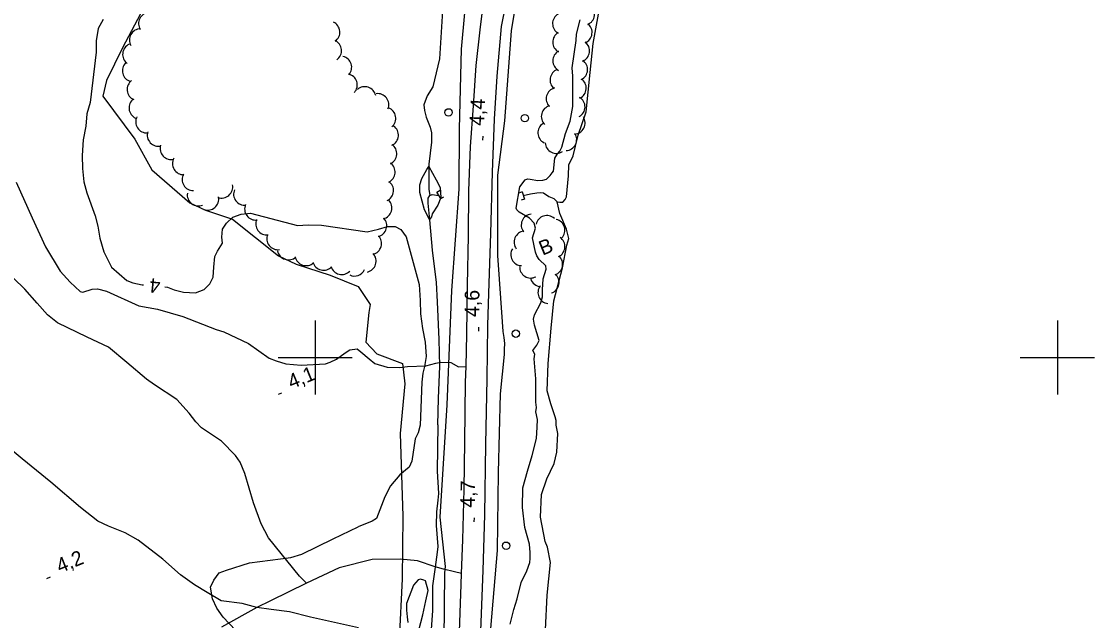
# Model space of a CAD drawing. Extents: x 362852 to 366875, y 5563573 to 5566479.
# Drawn here: x 365520.9 to 365810, y 5565529 to 5565690.6 of the extents above; entities that cross this region are included whole.
import ezdxf

# ---------------------------------------------------------------- set-up
doc = ezdxf.new("R2010")
doc.units = 0
for name, color, linetype in [('Niveau 2', 7, 'Continuous'), ('Niveau 21', 7, 'Continuous'), ('Niveau 22', 7, 'Continuous'), ('Niveau 26', 7, 'Continuous'), ('Niveau 3', 7, 'Continuous'), ('Niveau 36', 7, 'Continuous'), ('Niveau 4', 7, 'Continuous'), ('Niveau 44', 7, 'Continuous'), ('Niveau 61', 7, 'Continuous'), ('Niveau 7', 7, 'Continuous')]:
    doc.layers.add(name, color=color, linetype=linetype)

msp = doc.modelspace()

# ---------------------------------------------------------------- linework, layer by layer
at = {"layer": 'Niveau 2'}
for points in [[(365641.22, 5565703.81), (365639.38, 5565683.15), (365638.8, 5565661.71), (365638.72, 5565645.4), (365636.78, 5565618.02), (365635.44, 5565587.22), (365633.62, 5565556.96), (365635, 5565543.61), (365634.83, 5565541.92), (365634.71, 5565523.72)], [(365654.35, 5565697.55), (365652.81, 5565688.12), (365651.04, 5565663.81), (365649.17, 5565649.13), (365649.17, 5565627.49), (365650.35, 5565609.63), (365650.57, 5565606.98), (365650.85, 5565605.41), (365650.98, 5565603.72), (365650.95, 5565602.27), (365650.93, 5565600.82), (365649.84, 5565590.15), (365649.27, 5565568.95), (365649.01, 5565547.94), (365647.27, 5565526.88)], [(365542.84, 5565691.14), (365541.57, 5565688.75), (365540.97, 5565685.38), (365540.95, 5565682.38), (365539.34, 5565668.74), (365538.44, 5565665.76), (365538.2, 5565662.41), (365537.47, 5565658.74), (365537.21, 5565654.52), (365537.31, 5565650.95), (365537.67, 5565647.35), (365538.49, 5565644.45), (365540.68, 5565638.24), (365541.46, 5565635.44), (365541.94, 5565632.15), (365543.07, 5565628.49), (365545.15, 5565624.36), (365549.24, 5565620.8), (365550.9, 5565620.11), (365553.35, 5565619.62), (365553.77, 5565619.58)], [(365666.46, 5565656.76), (365667.45, 5565660.42), (365668.7, 5565663.74), (365669.45, 5565667.68), (365669.4, 5565675.84), (365669.26, 5565678.15), (365670.36, 5565685.48), (365670.46, 5565687.21), (365671.37, 5565691.08)], [(365654.96, 5565639.16), (365654.38, 5565639.8), (365654.18, 5565640.28), (365655.18, 5565646.06), (365656.58, 5565647.95), (365657.17, 5565648.19), (365657.97, 5565648.08), (365660.04, 5565647.75), (365661.39, 5565647.8), (365662.33, 5565648.13), (365663.33, 5565649.04), (365663.82, 5565649.8), (365664.25, 5565650.29), (365664.55, 5565653.79), (365665.28, 5565654.9), (365665.91, 5565655.66), (365666.46, 5565656.76)], [(365630.85, 5565637.24), (365629.49, 5565639.8), (365628.18, 5565644.51), (365628.2, 5565646.58), (365628.74, 5565648.3), (365630.13, 5565650.69), (365630.64, 5565651.48), (365632.65, 5565647.91), (365633.64, 5565645.82), (365633.86, 5565643.16), (365633.09, 5565641.09), (365631.57, 5565638.72), (365631.33, 5565637.93), (365630.85, 5565637.24)], [(365559.54, 5565619.03), (365560.23, 5565618.96), (365562.04, 5565618.21), (365564.53, 5565617.62), (365567.73, 5565617.43), (365570.12, 5565618.29), (365571.59, 5565619.89), (365572.49, 5565621.64), (365572.74, 5565624.36), (365572.95, 5565627.19), (365573.72, 5565628.63), (365575.07, 5565630.81), (365574.89, 5565632.48), (365574.99, 5565634.64), (365576.09, 5565636.22), (365577.81, 5565637.8), (365580.1, 5565638.61), (365582.6, 5565638.9), (365595.2, 5565635.6), (365598.11, 5565635.8), (365601.67, 5565635.64), (365614.02, 5565633.86), (365617.07, 5565634.62), (365619.51, 5565635.37), (365621.53, 5565635.33), (365623.12, 5565634.49), (365624.53, 5565632.57), (365627.99, 5565619.65), (365628.25, 5565615.39), (365628.35, 5565611.81), (365628.89, 5565607.79), (365629.65, 5565604.11), (365629.89, 5565600.22), (365629.49, 5565597.56), (365628.99, 5565595.73), (365628.72, 5565593.37), (365628.28, 5565581.71), (365627.76, 5565579.63), (365626.92, 5565578.04), (365626.02, 5565572.05), (365625.33, 5565570.39), (365622.8, 5565568.35), (365620.3, 5565565.33), (365618.75, 5565562.44), (365616.56, 5565556.55), (365615.36, 5565555.81), (365611.63, 5565554.27)], [(365661.26, 5565618.26), (365661.43, 5565621.2), (365662.27, 5565623.86), (365662.15, 5565624.75), (365660.33, 5565626.44), (365659.73, 5565627.44), (365659.39, 5565628.42), (365658.6, 5565632.29), (365659.39, 5565634.92), (365659.05, 5565636.22), (365657.72, 5565637.61), (365654.96, 5565639.16)], [(365652.51, 5565528.05), (365653.55, 5565532.04), (365654.43, 5565534.9), (365655.48, 5565539.33), (365657.03, 5565542.41), (365657.82, 5565544.73), (365657.97, 5565545.73), (365657.91, 5565547.4), (365657.74, 5565549.64), (365656.46, 5565554.11), (365655.84, 5565559.54), (365655.97, 5565564.84), (365657.25, 5565569.31), (365658.44, 5565573.55), (365659.66, 5565578.17), (365659.86, 5565581.19), (365659.93, 5565583.28), (365659.48, 5565585.29), (365659.62, 5565586.47), (365659.5, 5565587.98), (365659.43, 5565594.2), (365659, 5565599.65), (365659.17, 5565600.9), (365658.64, 5565601.87), (365659.76, 5565603.27), (365660.34, 5565604.57), (365659.09, 5565608.68), (365658.79, 5565610.31), (365659.06, 5565611.48), (365660.77, 5565614.75), (365661.3, 5565616.34), (365661.26, 5565618.26)], [(365583.63, 5565521.04), (365575.21, 5565529.93), (365573.47, 5565532.34), (365572.31, 5565534.85), (365571.77, 5565538), (365572.73, 5565539.89), (365574.17, 5565541.86), (365576.09, 5565542.65), (365582.29, 5565544.57), (365593.42, 5565546.03), (365596.44, 5565546.9), (365604.82, 5565551.1), (365611.63, 5565554.27)], [(365627.97, 5565526.43), (365629, 5565530.6), (365629.84, 5565534.32), (365630.41, 5565537.17), (365629.72, 5565539.76), (365629.27, 5565539.95), (365628.41, 5565540.22), (365627.8, 5565540.03), (365626.48, 5565538.55), (365624.59, 5565533.59), (365624.62, 5565531.85), (365624.8, 5565530.06), (365624.94, 5565528.49)]]:
    msp.add_lwpolyline(points, dxfattribs=at)
at = {"layer": 'Niveau 21'}
for points in [[(365644.66, 5565526.22), (365645.25, 5565542.54), (365645.75, 5565557.53), (365646.03, 5565576.61), (365646.33, 5565594.2), (365646.55, 5565608.63), (365646.77, 5565617.38), (365647.29, 5565633.42), (365647.75, 5565650.02), (365648.35, 5565664.3), (365649.01, 5565675.88), (365650.24, 5565689.28), (365652.77, 5565702.26)], [(365638.77, 5565523.49), (365639.31, 5565538.74), (365639.42, 5565541.7), (365639.77, 5565550.78), (365640.12, 5565564.46), (365640.36, 5565577.21), (365640.53, 5565593.32), (365640.65, 5565597.55), (365640.84, 5565606.24), (365641.04, 5565619.49), (365641.34, 5565632.84), (365641.45, 5565644.98), (365641.88, 5565656.94), (365642.65, 5565667.92), (365643.37, 5565678.8), (365644.46, 5565688.41), (365645.65, 5565697.98)]]:
    msp.add_lwpolyline(points, dxfattribs=at)
at = {"layer": 'Niveau 22'}
for points in [[(365519.46, 5565647.31), (365523.75, 5565637.66), (365527.34, 5565629.85), (365531.3, 5565623.29), (365533.96, 5565620.33), (365536.64, 5565617.75), (365537.38, 5565617.62), (365539.95, 5565618.45), (365541.35, 5565618.53), (365543.79, 5565617.91), (365552.48, 5565613.94), (365557.48, 5565613), (365564.32, 5565611.03), (365573.3, 5565607.51), (365575.43, 5565606.89), (365582.04, 5565603.74), (365587.65, 5565599.81), (365589.49, 5565599.13), (365592.07, 5565598.28), (365596.21, 5565597.92), (365602.82, 5565598.32), (365604.04, 5565598.69), (365605.75, 5565599.52), (365608.08, 5565601.29), (365609.38, 5565602.08), (365611.29, 5565602.3), (365612.35, 5565601.55), (365614.51, 5565599.63), (365616.08, 5565598.41), (365619.42, 5565597.41), (365622.83, 5565597.32), (365624.85, 5565597.58), (365629.81, 5565597.77), (365632.5, 5565598.45), (365633.89, 5565598.71), (365636.52, 5565598.64), (365638.65, 5565597.48), (365640.65, 5565597.55)], [(365597.67, 5565539.12), (365595.78, 5565540.96), (365587.46, 5565551.38), (365585.42, 5565555.1), (365583.4, 5565560.75), (365581.06, 5565568.71), (365579.81, 5565571.75), (365578.51, 5565573.53), (365574.78, 5565577.42), (365569.35, 5565581.05), (365567.89, 5565582.63), (365566.06, 5565584.94), (365562.77, 5565588.67), (365556.67, 5565592.58), (365554.58, 5565594.15), (365549.22, 5565598.68), (365544.32, 5565602.76), (365538.6, 5565605.5), (365530.61, 5565609.37), (365527.84, 5565611.54), (365525.14, 5565614.6), (365521.74, 5565618.4), (365515.69, 5565624.37)], [(365611.68, 5565527.1), (365598.73, 5565529.96), (365593.11, 5565531.4), (365588.19, 5565532), (365584.32, 5565532.57), (365580.34, 5565533.66), (365574.7, 5565534.38), (365570.88, 5565536.6), (365567.48, 5565538.64), (365563.74, 5565541.34), (365558.95, 5565545.55), (365552.29, 5565550.72), (365548.81, 5565552.65), (365544.36, 5565554.5), (365541.43, 5565555.86), (365536.73, 5565559.54), (365528.82, 5565566.4), (365521.04, 5565572.63), (365513.84, 5565578.59)], [(365639.42, 5565541.7), (365637.51, 5565542.13), (365634.55, 5565542.86), (365632.37, 5565543.49), (365627.54, 5565545.11), (365622.89, 5565545.63), (365615.35, 5565545.46), (365606.44, 5565543.29), (365597.67, 5565539.12), (365587.95, 5565534.39), (365584.32, 5565532.57), (365574.72, 5565527.22)]]:
    msp.add_lwpolyline(points, dxfattribs=at)
at = {"layer": 'Niveau 26'}
for p, q in [((365632.79, 5565644.59), (365633.66, 5565645.1)), ((365633.82, 5565642.85), (365632.79, 5565644.59)), ((365655.79, 5565644.66), (365654.84, 5565644.34)), ((365655.79, 5565644.66), (365656.42, 5565642.73)), ((365633.82, 5565642.85), (365634.67, 5565643.35)), ((365656.42, 5565642.73), (365655.47, 5565642.41))]:
    msp.add_line(p, q, dxfattribs=at)
at = {"layer": 'Niveau 3'}
for p, q in [((365645.22, 5565658.65), (365645.28, 5565659.69)), ((365644.07, 5565607.13), (365644.09, 5565608.17)), ((365590.08, 5565590.06), (365591.04, 5565590.45)), ((365642.88, 5565555.69), (365642.9, 5565556.73)), ((365527.71, 5565540.4), (365528.67, 5565540.79))]:
    msp.add_line(p, q, dxfattribs=at)
at = {"layer": 'Niveau 36'}
for centre in [(365635.95, 5565666.11), (365656.51, 5565664.56), (365654.08, 5565606.42), (365651.45, 5565549.21)]:
    msp.add_circle(centre, 1, dxfattribs=at)
at = {"layer": 'Niveau 4'}
for points in [[(365634.27, 5565693.51), (365633.51, 5565680.52), (365631.67, 5565673.02), (365630.16, 5565670.55), (365629.29, 5565668.13), (365629.49, 5565666.59), (365629.9, 5565664.78), (365630.98, 5565662.12), (365631.36, 5565660.59), (365631.35, 5565658.07), (365630.64, 5565652.13), (365630.63, 5565648.86), (365630.61, 5565645.36), (365630.93, 5565643.68)], [(365661.94, 5565550.36), (365660.75, 5565556.88), (365660.97, 5565563.04), (365662.42, 5565567.27), (365664.36, 5565571.38), (365665.1, 5565574.44), (365665.41, 5565579.45), (365664.9, 5565581.75), (365664.94, 5565583.01), (365664.65, 5565584.02), (365663.53, 5565587.5), (365662.52, 5565591.03), (365662.74, 5565598.38), (365663.59, 5565607.86), (365664.31, 5565615.23), (365666.62, 5565624.19), (365667.85, 5565630.33), (365668.31, 5565632.09), (365667.72, 5565634.59), (365665.97, 5565638.82), (365665.17, 5565641.99), (365665.94, 5565641.93), (365666.77, 5565641.9), (365667.34, 5565642.64), (365667.73, 5565643.36), (365668.22, 5565649.01), (365668.39, 5565651.95), (365669.52, 5565654.36), (365670.84, 5565659.97), (365672.99, 5565666.3), (365674.07, 5565676.88), (365674.9, 5565684.73), (365676.56, 5565693.61)], [(365633.06, 5565581.81), (365633.27, 5565588.97), (365633.62, 5565597.66), (365633.39, 5565604.82), (365632.92, 5565615), (365632.7, 5565620.21), (365631.59, 5565628.98), (365630.86, 5565637.13), (365630.47, 5565641.58), (365630.41, 5565642.97), (365630.93, 5565643.68), (365631.57, 5565643.95), (365633.32, 5565643.71)], [(365656.09, 5565643.7), (365658.04, 5565644.16), (365659.7, 5565644.44), (365660.69, 5565644.48), (365661.54, 5565644.39), (365662.95, 5565643.4), (365664.29, 5565642.85), (365665.17, 5565641.99)], [(365633.06, 5565581.81), (365632.9, 5565569.33), (365633.19, 5565563.33), (365633.08, 5565561.48), (365632.67, 5565558.38), (365632.65, 5565554.63), (365633.02, 5565548.99), (365632.89, 5565547.5), (365632.38, 5565543.42), (365631.63, 5565538.43), (365631.66, 5565531.7), (365631.01, 5565522.82), (365630.84, 5565508.14), (365630.43, 5565501.36), (365629.9, 5565497.28), (365629, 5565491), (365628.5, 5565485.24), (365628, 5565483.56), (365626.69, 5565479.16), (365625.8, 5565475.38), (365624.89, 5565469.19), (365624.46, 5565464.99), (365623.14, 5565461.83), (365623.72, 5565458.64)], [(365662.02, 5565526.48), (365662.47, 5565535.87), (365663.4, 5565544.7), (365662.56, 5565548.86), (365661.94, 5565550.36)]]:
    msp.add_lwpolyline(points, dxfattribs=at)
at = {"layer": 'Niveau 44'}
for centre, start, end in [((365555.41, 5565690.08), 92.8301, 212.8081), ((365666.97, 5565690.05), 120.469, 240.4469), ((365672.31, 5565692.62), 292.1367, 52.1147), ((365603.67, 5565687.75), 305.0712, 65.0491), ((365671.62, 5565687.67), 292.1367, 52.1147), ((365552.94, 5565685.65), 89.9749, 209.9529), ((365667.01, 5565685.05), 120.469, 240.4469), ((365551.12, 5565681.76), 113.9938, 233.9718), ((365604.11, 5565682.77), 305.0712, 65.0491), ((365670.93, 5565682.71), 292.1367, 52.1147), ((365606.84, 5565678.29), 317.6383, 77.6162), ((365667.05, 5565680.05), 120.469, 240.4469), ((365551.05, 5565677.36), 134.7697, 254.7477), ((365670.41, 5565677.65), 295.841, 55.819), ((365608.36, 5565673.52), 317.6383, 77.6162), ((365666.28, 5565674.85), 110.4864, 230.4644), ((365552.32, 5565672.29), 126.0303, 246.0083), ((365613.38, 5565670.04), 12.0643, 132.0423), ((365665.25, 5565669.81), 104.7756, 224.7536), ((365670.04, 5565672.66), 295.841, 55.819), ((365552.84, 5565667.32), 126.0303, 246.0083), ((365616.84, 5565668.17), 338.1648, 98.1428), ((365669.71, 5565667.59), 298.8838, 58.8618), ((365618.73, 5565664.49), 310.2622, 70.2402), ((365663.94, 5565664.99), 104.7756, 224.7536), ((365554.66, 5565663.57), 153.4481, 273.4261), ((365669.75, 5565663.25), 272.9025, 32.8804), ((365557.75, 5565660), 163.58, 283.558), ((365619.43, 5565659.96), 294.997, 54.9749), ((365663.01, 5565660.61), 123.4163, 243.3942), ((365667.47, 5565658.8), 272.9025, 32.8804), ((365561.2, 5565656.38), 163.58, 283.558), ((365618.99, 5565654.98), 294.997, 54.9749), ((365664.98, 5565658.05), 183.4563, 303.4342), ((365564.57, 5565652.29), 150.9851, 270.963), ((365618.55, 5565650), 294.997, 54.9749), ((365567.15, 5565648), 150.9851, 270.963), ((365574.8, 5565646), 250.7932, 10.7711), ((365618.12, 5565645.02), 294.997, 54.9749), ((365568.53, 5565643.87), 171.9486, 291.9265), ((365581.02, 5565644.06), 156.611, 276.5889), ((365571.02, 5565642.74), 250.7932, 10.7711), ((365584, 5565640.05), 156.611, 276.5889), ((365617.69, 5565640.33), 283.7273, 43.7052), ((365658.53, 5565635.69), 97.0356, 217.0136), ((365662.44, 5565635.29), 47.6339, 167.6119), ((365586.98, 5565636.04), 156.611, 276.5889), ((365616.29, 5565635.53), 283.7273, 43.7052), ((365664.28, 5565634.3), 316.5717, 76.5496), ((365589.97, 5565632.06), 157.6098, 277.5878), ((365614.89, 5565630.73), 283.7273, 43.7052), ((365656.58, 5565631.09), 97.0356, 217.0136), ((365664.3, 5565629.92), 295.2796, 55.2575), ((365655.7, 5565627.76), 148.1301, 268.108), ((365592.82, 5565629.33), 191.6563, 311.6342), ((365597.56, 5565627.76), 191.6563, 311.6342), ((365613.43, 5565625.97), 282.9011, 42.8791), ((365663.68, 5565625.14), 288.8657, 48.8436), ((365602.27, 5565626.53), 196.6029, 316.5808), ((365607.14, 5565625.37), 196.6029, 316.5808), ((365610.59, 5565624.96), 244.88, 335.0461), ((365658.09, 5565624.43), 177.9701, 297.9481), ((365660.94, 5565622.1), 197.3705, 265.1379), ((365662.71, 5565620.23), 288.8657, 48.8436), ((365663.03, 5565617.51), 143.3876, 263.3655)]:
    msp.add_arc(centre, 3, start, end, dxfattribs=at)
at = {"layer": 'Niveau 61'}
for p, q in [((365600, 5565610), (365600, 5565590)), ((365800, 5565610), (365800, 5565590)), ((365590, 5565600), (365610, 5565600)), ((365790, 5565600), (365810, 5565600))]:
    msp.add_line(p, q, dxfattribs=at)
at = {"layer": 'Niveau 7'}
for points in [[(365552.97, 5565692.67), (365548.07, 5565683.49), (365543.8, 5565674.75), (365542.82, 5565670.48), (365551.43, 5565658.85), (365555.95, 5565650.6), (365566.23, 5565641.73), (365570.43, 5565639.71), (365577.72, 5565637.31), (365590.15, 5565627.45), (365594.85, 5565625.14), (365604.06, 5565622.19)], [(365604.06, 5565622.19), (365611.55, 5565619.16), (365614.82, 5565614.26), (365614.45, 5565612.12), (365613.66, 5565604.15), (365616.59, 5565600.99), (365623.54, 5565598.36), (365624.18, 5565592.88), (365622.95, 5565579.52), (365623.6, 5565557.23), (365623.45, 5565540.32), (365622.66, 5565523.77)]]:
    msp.add_lwpolyline(points, dxfattribs=at)

# ---------------------------------------------------------------- texts
at = {"layer": 'Niveau 2'}
msp.add_text('4', height=3.93, rotation=174.6182, dxfattribs=at).set_placement((365558.45, 5565621.17))
at = {"layer": 'Niveau 3'}
for s, rotation, p in [('4,4  ', 87.1409, (365645.47, 5565662.41)), ('4,6  ', 89.2895, (365644.18, 5565610.9)), ('4,1  ', 22.09, (365593.59, 5565591.42)), ('4,7  ', 89.0381, (365643.01, 5565559.45)), ('4,2  ', 22.09, (365531.22, 5565541.76))]:
    msp.add_text(s, height=3.93, rotation=rotation, dxfattribs=at).set_placement(p)
at = {"layer": 'Niveau 44'}
msp.add_text('B', height=3.93, rotation=22.09, dxfattribs=at).set_placement((365661.26, 5565627.43))

doc.saveas('drawing.dxf')
